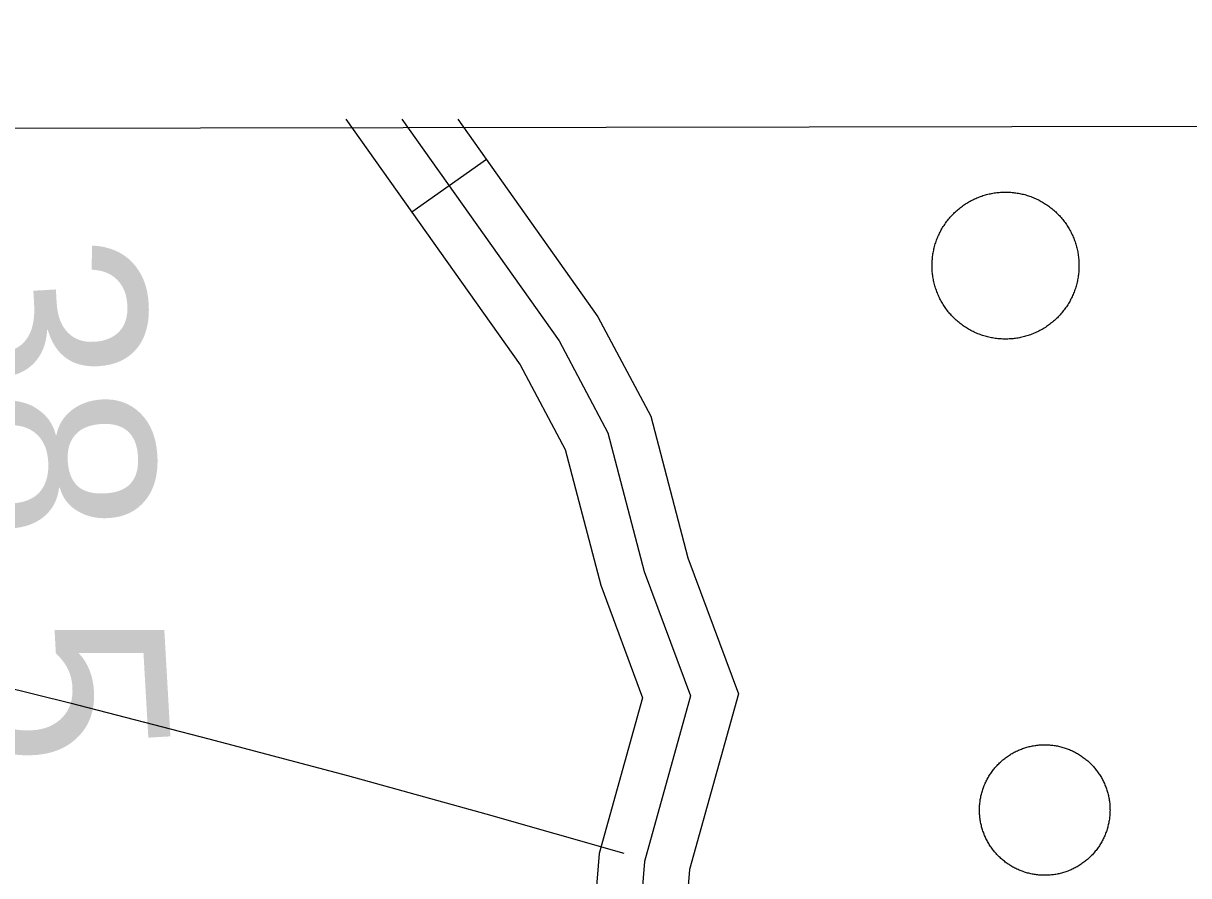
# Model space of a CAD drawing. Extents: x 3313447 to 3351316, y 703786 to 729172.
# Drawn here: x 3325332.9 to 3325716.1, y 727116.6 to 727396.8 of the extents above; entities that cross this region are included whole.
import ezdxf

# ---------------------------------------------------------------- set-up
doc = ezdxf.new("R2010")
doc.units = 0
for name, color, linetype in [('V-DOMW-TANK', 7, 'Continuous'), ('V-GRID-FRAM', 7, 'Continuous'), ('V-RIVR-RANG', 7, 'Continuous'), ('V-ROAD-CNTR', 7, 'Continuous'), ('V-UTIL-LINE', 7, 'Continuous')]:
    doc.layers.add(name, color=color, linetype=linetype)

msp = doc.modelspace()

# ---------------------------------------------------------------- linework, layer by layer
at = {"layer": 'V-DOMW-TANK'}
for points in [[(3325632.33, 727322.65), (3325632.43, 727323.06), (3325632.54, 727323.47), (3325632.65, 727323.88), (3325632.77, 727324.28), (3325632.9, 727324.68), (3325633.03, 727325.08), (3325633.18, 727325.48), (3325633.32, 727325.87), (3325633.48, 727326.27), (3325633.64, 727326.66), (3325633.81, 727327.04), (3325633.99, 727327.43), (3325634.17, 727327.81), (3325634.36, 727328.18), (3325634.55, 727328.56), (3325634.75, 727328.93), (3325634.96, 727329.29), (3325635.18, 727329.66), (3325635.4, 727330.01), (3325635.63, 727330.37), (3325635.86, 727330.72), (3325636.1, 727331.07), (3325636.35, 727331.41), (3325636.6, 727331.75), (3325636.85, 727332.08), (3325637.12, 727332.41), (3325637.39, 727332.74), (3325637.66, 727333.06), (3325637.94, 727333.37), (3325638.23, 727333.68), (3325638.52, 727333.99), (3325638.81, 727334.29), (3325639.11, 727334.58), (3325639.42, 727334.87), (3325639.73, 727335.16), (3325640.05, 727335.44), (3325640.37, 727335.71), (3325640.7, 727335.97), (3325641.03, 727336.24), (3325641.36, 727336.49), (3325641.7, 727336.74), (3325642.05, 727336.99), (3325642.39, 727337.22), (3325642.75, 727337.46), (3325643.1, 727337.68), (3325643.46, 727337.9), (3325643.83, 727338.12), (3325644.19, 727338.32), (3325644.56, 727338.52), (3325644.94, 727338.72), (3325645.32, 727338.91), (3325645.7, 727339.08), (3325646.08, 727339.26), (3325646.47, 727339.43), (3325646.86, 727339.59), (3325647.25, 727339.74), (3325647.65, 727339.89), (3325648.04, 727340.03), (3325648.44, 727340.16), (3325648.85, 727340.29), (3325649.25, 727340.41), (3325649.66, 727340.52), (3325650.07, 727340.62), (3325650.48, 727340.72), (3325650.89, 727340.81), (3325651.3, 727340.89), (3325651.72, 727340.97), (3325652.13, 727341.04), (3325652.55, 727341.1), (3325652.97, 727341.15), (3325653.39, 727341.2), (3325653.81, 727341.24), (3325654.23, 727341.27), (3325654.65, 727341.3), (3325655.07, 727341.32), (3325655.49, 727341.32), (3325655.91, 727341.33), (3325656.33, 727341.32), (3325656.76, 727341.31), (3325657.18, 727341.29), (3325657.6, 727341.26), (3325658.02, 727341.23), (3325658.44, 727341.19), (3325658.86, 727341.14), (3325659.28, 727341.08), (3325659.69, 727341.02), (3325660.11, 727340.95), (3325660.52, 727340.87), (3325660.94, 727340.79), (3325661.35, 727340.7), (3325661.76, 727340.6), (3325662.17, 727340.49), (3325662.57, 727340.38), (3325662.98, 727340.25), (3325663.38, 727340.13), (3325663.78, 727339.99), (3325664.17, 727339.85), (3325664.57, 727339.7), (3325664.96, 727339.55), (3325665.35, 727339.38)], [(3325665.35, 727339.38), (3325665.74, 727339.22), (3325666.12, 727339.04), (3325666.5, 727338.86), (3325666.88, 727338.67), (3325667.25, 727338.47), (3325667.62, 727338.27), (3325667.99, 727338.07), (3325668.35, 727337.85), (3325668.71, 727337.63), (3325669.06, 727337.4), (3325669.42, 727337.17), (3325669.76, 727336.93), (3325670.11, 727336.68), (3325670.44, 727336.43), (3325670.78, 727336.17), (3325671.11, 727335.91), (3325671.43, 727335.64), (3325671.75, 727335.37), (3325672.07, 727335.08), (3325672.38, 727334.8), (3325672.68, 727334.51), (3325672.98, 727334.21), (3325673.28, 727333.91), (3325673.57, 727333.6), (3325673.85, 727333.29), (3325674.13, 727332.98), (3325674.4, 727332.65), (3325674.67, 727332.33), (3325674.93, 727332), (3325675.19, 727331.66), (3325675.44, 727331.33), (3325675.68, 727330.98), (3325675.92, 727330.63), (3325676.15, 727330.28), (3325676.38, 727329.92), (3325676.6, 727329.57), (3325676.81, 727329.2), (3325677.02, 727328.83), (3325677.22, 727328.46), (3325677.41, 727328.09), (3325677.6, 727327.71), (3325677.78, 727327.33), (3325677.95, 727326.94), (3325678.12, 727326.56), (3325678.28, 727326.17), (3325678.44, 727325.77), (3325678.58, 727325.38), (3325678.72, 727324.98), (3325678.85, 727324.58), (3325678.98, 727324.18), (3325679.1, 727323.77), (3325679.21, 727323.37), (3325679.32, 727322.96), (3325679.41, 727322.55), (3325679.5, 727322.14), (3325679.59, 727321.72), (3325679.66, 727321.31), (3325679.73, 727320.89), (3325679.79, 727320.47), (3325679.85, 727320.06)], [(3325654.54, 727293.04), (3325654.12, 727293.07), (3325653.7, 727293.1), (3325653.28, 727293.14), (3325652.86, 727293.19), (3325652.44, 727293.25), (3325652.03, 727293.31), (3325651.61, 727293.38), (3325651.2, 727293.46), (3325650.78, 727293.54), (3325650.37, 727293.64), (3325649.96, 727293.73), (3325649.56, 727293.84), (3325649.15, 727293.95), (3325648.75, 727294.07), (3325648.34, 727294.2), (3325647.94, 727294.34), (3325647.54, 727294.48), (3325647.15, 727294.63), (3325646.76, 727294.78), (3325646.37, 727294.94), (3325645.98, 727295.11), (3325645.6, 727295.29), (3325645.22, 727295.47), (3325644.84, 727295.66), (3325644.47, 727295.86), (3325644.1, 727296.06), (3325643.73, 727296.27), (3325643.37, 727296.48), (3325643.01, 727296.7), (3325642.66, 727296.93), (3325642.31, 727297.16), (3325641.96, 727297.4), (3325641.61, 727297.65), (3325641.28, 727297.9), (3325640.94, 727298.16), (3325640.61, 727298.42), (3325640.29, 727298.69), (3325639.97, 727298.96), (3325639.65, 727299.24), (3325639.34, 727299.53), (3325639.04, 727299.82), (3325638.74, 727300.12), (3325638.44, 727300.42), (3325638.15, 727300.73), (3325637.87, 727301.04), (3325637.59, 727301.35), (3325637.32, 727301.68), (3325637.05, 727302), (3325636.79, 727302.33), (3325636.53, 727302.67), (3325636.28, 727303.01), (3325636.04, 727303.35), (3325635.8, 727303.7), (3325635.57, 727304.05), (3325635.34, 727304.41), (3325635.12, 727304.77), (3325634.91, 727305.13), (3325634.7, 727305.5), (3325634.5, 727305.87), (3325634.31, 727306.24), (3325634.12, 727306.62), (3325633.94, 727307), (3325633.77, 727307.39), (3325633.6, 727307.77), (3325633.44, 727308.16), (3325633.29, 727308.56), (3325633.14, 727308.95), (3325633, 727309.35), (3325632.87, 727309.75), (3325632.74, 727310.15), (3325632.62, 727310.56), (3325632.51, 727310.96), (3325632.4, 727311.37), (3325632.31, 727311.78), (3325632.22, 727312.2), (3325632.13, 727312.61), (3325632.06, 727313.02), (3325631.99, 727313.44), (3325631.93, 727313.86), (3325631.87, 727314.27), (3325631.82, 727314.69), (3325631.79, 727315.11), (3325631.75, 727315.53), (3325631.73, 727315.95), (3325631.71, 727316.38), (3325631.7, 727316.8), (3325631.7, 727317.22), (3325631.7, 727317.64), (3325631.71, 727318.06), (3325631.74, 727318.48), (3325631.76, 727318.9), (3325631.8, 727319.32), (3325631.84, 727319.74), (3325631.88, 727320.16), (3325631.94, 727320.58), (3325632, 727321), (3325632.08, 727321.41), (3325632.15, 727321.83), (3325632.24, 727322.24), (3325632.33, 727322.65)], [(3325679.85, 727320.06), (3325679.89, 727319.64), (3325679.94, 727319.21), (3325679.97, 727318.8), (3325679.99, 727318.38), (3325680.01, 727317.96), (3325680.02, 727317.53), (3325680.02, 727317.11), (3325680.02, 727316.69), (3325680, 727316.27), (3325679.98, 727315.85), (3325679.96, 727315.43), (3325679.93, 727315.01), (3325679.88, 727314.59), (3325679.83, 727314.17), (3325679.78, 727313.75), (3325679.72, 727313.33), (3325679.65, 727312.92), (3325679.57, 727312.5), (3325679.48, 727312.09), (3325679.39, 727311.68), (3325679.29, 727311.27), (3325679.19, 727310.86), (3325679.07, 727310.45), (3325678.95, 727310.05), (3325678.82, 727309.65), (3325678.69, 727309.25), (3325678.55, 727308.85), (3325678.4, 727308.46), (3325678.24, 727308.06), (3325678.08, 727307.68), (3325677.91, 727307.29), (3325677.73, 727306.91), (3325677.55, 727306.53), (3325677.36, 727306.15), (3325677.17, 727305.77), (3325676.97, 727305.4), (3325676.76, 727305.04), (3325676.54, 727304.67), (3325676.32, 727304.32), (3325676.1, 727303.96), (3325675.86, 727303.61), (3325675.62, 727303.26), (3325675.38, 727302.92), (3325675.13, 727302.58), (3325674.87, 727302.25), (3325674.6, 727301.92), (3325674.33, 727301.59), (3325674.06, 727301.27), (3325673.78, 727300.96), (3325673.49, 727300.65), (3325673.2, 727300.34), (3325672.91, 727300.04), (3325672.6, 727299.75), (3325672.3, 727299.46), (3325671.99, 727299.17), (3325671.67, 727298.9), (3325671.35, 727298.62), (3325671.02, 727298.35), (3325670.69, 727298.09), (3325670.36, 727297.83), (3325670.02, 727297.59), (3325669.67, 727297.34), (3325669.33, 727297.1), (3325668.97, 727296.87), (3325668.62, 727296.65), (3325668.26, 727296.43), (3325667.89, 727296.21), (3325667.53, 727296.01), (3325667.16, 727295.81), (3325666.78, 727295.61), (3325666.4, 727295.43), (3325666.02, 727295.24), (3325665.64, 727295.07), (3325665.25, 727294.9), (3325664.86, 727294.74), (3325664.47, 727294.59), (3325664.07, 727294.44), (3325663.68, 727294.3), (3325663.28, 727294.17), (3325662.87, 727294.04), (3325662.47, 727293.93), (3325662.06, 727293.81), (3325661.65, 727293.71), (3325661.24, 727293.61), (3325660.83, 727293.52), (3325660.42, 727293.44), (3325660, 727293.36), (3325659.59, 727293.29), (3325659.17, 727293.23), (3325658.75, 727293.18), (3325658.33, 727293.13), (3325657.91, 727293.09), (3325657.49, 727293.06), (3325657.07, 727293.04), (3325656.65, 727293.02), (3325656.23, 727293.01), (3325655.81, 727293), (3325655.39, 727293.01), (3325654.96, 727293.02), (3325654.54, 727293.04)], [(3325649.03, 727146.64), (3325649.18, 727146.98), (3325649.34, 727147.32), (3325649.5, 727147.66), (3325649.67, 727148), (3325649.84, 727148.33), (3325650.02, 727148.66), (3325650.21, 727148.98), (3325650.4, 727149.3), (3325650.6, 727149.62), (3325650.8, 727149.94), (3325651.01, 727150.25), (3325651.22, 727150.56), (3325651.44, 727150.86), (3325651.66, 727151.16), (3325651.89, 727151.46), (3325652.12, 727151.75), (3325652.36, 727152.04), (3325652.61, 727152.32), (3325652.86, 727152.6), (3325653.11, 727152.88), (3325653.37, 727153.15), (3325653.63, 727153.42), (3325653.9, 727153.68), (3325654.17, 727153.93), (3325654.45, 727154.19), (3325654.73, 727154.43), (3325655.02, 727154.68), (3325655.31, 727154.91), (3325655.6, 727155.14), (3325655.9, 727155.37), (3325656.2, 727155.59), (3325656.5, 727155.81), (3325656.81, 727156.02), (3325657.13, 727156.23), (3325657.45, 727156.43), (3325657.77, 727156.62), (3325658.09, 727156.81), (3325658.41, 727156.99), (3325658.74, 727157.17), (3325659.08, 727157.34), (3325659.41, 727157.51), (3325659.75, 727157.67), (3325660.09, 727157.83), (3325660.44, 727157.97), (3325660.78, 727158.11), (3325661.13, 727158.25), (3325661.48, 727158.38), (3325661.84, 727158.51), (3325662.19, 727158.62), (3325662.55, 727158.73), (3325662.91, 727158.84), (3325663.27, 727158.94), (3325663.63, 727159.03), (3325664, 727159.12), (3325664.36, 727159.2), (3325664.73, 727159.27), (3325665.1, 727159.34), (3325665.47, 727159.4), (3325665.84, 727159.45), (3325666.21, 727159.5), (3325666.58, 727159.54), (3325666.96, 727159.58), (3325667.33, 727159.6), (3325667.7, 727159.62), (3325668.08, 727159.64), (3325668.45, 727159.65), (3325668.83, 727159.65), (3325669.2, 727159.65), (3325669.58, 727159.64), (3325669.95, 727159.62), (3325670.32, 727159.59), (3325670.7, 727159.56), (3325671.07, 727159.53), (3325671.44, 727159.48), (3325671.81, 727159.43), (3325672.18, 727159.38), (3325672.55, 727159.31), (3325672.92, 727159.24), (3325673.29, 727159.17), (3325673.65, 727159.09), (3325674.02, 727159), (3325674.38, 727158.9), (3325674.74, 727158.8), (3325675.1, 727158.69), (3325675.45, 727158.58), (3325675.81, 727158.46), (3325676.16, 727158.33), (3325676.51, 727158.2), (3325676.86, 727158.06), (3325677.21, 727157.92), (3325677.55, 727157.77), (3325677.89, 727157.61), (3325678.23, 727157.45), (3325678.56, 727157.28), (3325678.89, 727157.11), (3325679.22, 727156.93), (3325679.55, 727156.74), (3325679.87, 727156.55), (3325680.19, 727156.35), (3325680.5, 727156.15)], [(3325680.5, 727156.15), (3325680.81, 727155.95), (3325681.12, 727155.73), (3325681.43, 727155.51), (3325681.73, 727155.29), (3325682.02, 727155.06), (3325682.32, 727154.83), (3325682.6, 727154.59), (3325682.89, 727154.34), (3325683.17, 727154.09), (3325683.44, 727153.84), (3325683.71, 727153.58), (3325683.98, 727153.32), (3325684.24, 727153.05), (3325684.5, 727152.78), (3325684.75, 727152.5), (3325685, 727152.22), (3325685.24, 727151.93), (3325685.48, 727151.64), (3325685.71, 727151.35), (3325685.94, 727151.05), (3325686.16, 727150.75), (3325686.38, 727150.44), (3325686.59, 727150.13), (3325686.79, 727149.82), (3325686.99, 727149.51), (3325687.19, 727149.19), (3325687.38, 727148.86), (3325687.56, 727148.54), (3325687.74, 727148.2), (3325687.91, 727147.87), (3325688.08, 727147.54), (3325688.23, 727147.2), (3325688.39, 727146.86), (3325688.54, 727146.51), (3325688.68, 727146.17), (3325688.82, 727145.82), (3325688.95, 727145.47), (3325689.07, 727145.11), (3325689.19, 727144.76), (3325689.3, 727144.4), (3325689.4, 727144.04), (3325689.5, 727143.68), (3325689.6, 727143.32), (3325689.68, 727142.95), (3325689.76, 727142.59), (3325689.83, 727142.22), (3325689.9, 727141.85), (3325689.96, 727141.48), (3325690.02, 727141.11), (3325690.07, 727140.74), (3325690.11, 727140.37), (3325690.14, 727140), (3325690.17, 727139.62), (3325690.19, 727139.25), (3325690.21, 727138.87), (3325690.21, 727138.5), (3325690.22, 727138.12), (3325690.21, 727137.75), (3325690.2, 727137.38), (3325690.19, 727137)], [(3325663.86, 727117.3), (3325663.5, 727117.39), (3325663.14, 727117.48), (3325662.78, 727117.58), (3325662.42, 727117.69), (3325662.06, 727117.81), (3325661.71, 727117.93), (3325661.35, 727118.05), (3325661, 727118.18), (3325660.66, 727118.32), (3325660.31, 727118.47), (3325659.97, 727118.62), (3325659.63, 727118.77), (3325659.29, 727118.94), (3325658.96, 727119.1), (3325658.62, 727119.28), (3325658.29, 727119.46), (3325657.97, 727119.64), (3325657.65, 727119.83), (3325657.33, 727120.03), (3325657.01, 727120.23), (3325656.7, 727120.44), (3325656.39, 727120.65), (3325656.09, 727120.87), (3325655.79, 727121.1), (3325655.49, 727121.33), (3325655.2, 727121.56), (3325654.91, 727121.8), (3325654.63, 727122.04), (3325654.35, 727122.29), (3325654.07, 727122.55), (3325653.8, 727122.8), (3325653.54, 727123.07), (3325653.27, 727123.33), (3325653.02, 727123.61), (3325652.77, 727123.89), (3325652.52, 727124.17), (3325652.27, 727124.45), (3325652.04, 727124.74), (3325651.8, 727125.03), (3325651.58, 727125.33), (3325651.36, 727125.63), (3325651.14, 727125.94), (3325650.93, 727126.25), (3325650.72, 727126.56), (3325650.52, 727126.88), (3325650.33, 727127.2), (3325650.14, 727127.52), (3325649.95, 727127.85), (3325649.78, 727128.18), (3325649.61, 727128.51), (3325649.44, 727128.85), (3325649.28, 727129.19), (3325649.13, 727129.53), (3325648.98, 727129.87), (3325648.84, 727130.22), (3325648.7, 727130.57), (3325648.57, 727130.92), (3325648.45, 727131.27), (3325648.33, 727131.63), (3325648.22, 727131.98), (3325648.11, 727132.34), (3325648.01, 727132.7), (3325647.92, 727133.07), (3325647.83, 727133.43), (3325647.75, 727133.8), (3325647.68, 727134.16), (3325647.61, 727134.53), (3325647.55, 727134.9), (3325647.5, 727135.27), (3325647.45, 727135.65), (3325647.41, 727136.02), (3325647.38, 727136.39), (3325647.35, 727136.76), (3325647.32, 727137.14), (3325647.31, 727137.51), (3325647.3, 727137.89), (3325647.3, 727138.26), (3325647.3, 727138.64), (3325647.31, 727139.01), (3325647.33, 727139.38), (3325647.35, 727139.76), (3325647.39, 727140.13), (3325647.43, 727140.5), (3325647.47, 727140.88), (3325647.52, 727141.25), (3325647.57, 727141.62), (3325647.64, 727141.98), (3325647.71, 727142.35), (3325647.78, 727142.72), (3325647.87, 727143.09), (3325647.95, 727143.45), (3325648.04, 727143.81), (3325648.15, 727144.17), (3325648.25, 727144.53), (3325648.37, 727144.89), (3325648.49, 727145.24), (3325648.62, 727145.6), (3325648.75, 727145.95), (3325648.89, 727146.29), (3325649.03, 727146.64)], [(3325690.19, 727137), (3325690.16, 727136.62), (3325690.13, 727136.25), (3325690.09, 727135.88), (3325690.05, 727135.51), (3325690, 727135.14), (3325689.94, 727134.77), (3325689.88, 727134.4), (3325689.81, 727134.03), (3325689.73, 727133.66), (3325689.65, 727133.3), (3325689.56, 727132.93), (3325689.47, 727132.57), (3325689.37, 727132.21), (3325689.26, 727131.85), (3325689.14, 727131.5), (3325689.03, 727131.14), (3325688.9, 727130.79), (3325688.77, 727130.44), (3325688.63, 727130.09), (3325688.48, 727129.74), (3325688.33, 727129.4), (3325688.18, 727129.06), (3325688.01, 727128.72), (3325687.85, 727128.39), (3325687.67, 727128.06), (3325687.49, 727127.73), (3325687.31, 727127.4), (3325687.12, 727127.08), (3325686.92, 727126.76), (3325686.72, 727126.45), (3325686.51, 727126.14), (3325686.3, 727125.83), (3325686.08, 727125.52), (3325685.85, 727125.22), (3325685.63, 727124.93), (3325685.39, 727124.64), (3325685.15, 727124.35), (3325684.91, 727124.06), (3325684.66, 727123.78), (3325684.41, 727123.51), (3325684.15, 727123.23), (3325683.88, 727122.97), (3325683.62, 727122.71), (3325683.34, 727122.45), (3325683.07, 727122.2), (3325682.78, 727121.95), (3325682.5, 727121.71), (3325682.21, 727121.47), (3325681.92, 727121.24), (3325681.62, 727121.01), (3325681.31, 727120.79), (3325681.01, 727120.58), (3325680.7, 727120.36), (3325680.39, 727120.16), (3325680.07, 727119.96), (3325679.75, 727119.76), (3325679.43, 727119.57), (3325679.1, 727119.39), (3325678.77, 727119.21), (3325678.44, 727119.04), (3325678.1, 727118.88), (3325677.76, 727118.71), (3325677.42, 727118.56), (3325677.08, 727118.41), (3325676.74, 727118.27), (3325676.38, 727118.13), (3325676.03, 727118), (3325675.68, 727117.88), (3325675.32, 727117.76), (3325674.97, 727117.65), (3325674.61, 727117.55), (3325674.25, 727117.45), (3325673.88, 727117.35), (3325673.52, 727117.27), (3325673.15, 727117.19), (3325672.79, 727117.11), (3325672.42, 727117.05), (3325672.05, 727116.99), (3325671.68, 727116.93), (3325671.3, 727116.89), (3325670.93, 727116.84), (3325670.56, 727116.81), (3325670.19, 727116.78), (3325669.81, 727116.76), (3325669.44, 727116.74), (3325669.06, 727116.73), (3325668.69, 727116.73), (3325668.31, 727116.74), (3325667.94, 727116.75), (3325667.57, 727116.77), (3325667.19, 727116.79), (3325666.82, 727116.82), (3325666.44, 727116.86), (3325666.07, 727116.9), (3325665.7, 727116.95), (3325665.33, 727117.01), (3325664.96, 727117.07), (3325664.6, 727117.14), (3325664.23, 727117.22), (3325663.86, 727117.3)]]:
    msp.add_lwpolyline(points, dxfattribs=at)
at = {"layer": 'V-GRID-FRAM'}
msp.add_lwpolyline([(3317576.91, 727351.01), (3317595.43, 709166.01), (3349105.76, 709211.84), (3349071.38, 727396.82), (3317576.91, 727351.01)], dxfattribs=at)
at = {"layer": 'V-ROAD-CNTR'}
msp.add_line((3325485.14, 727352.04), (3325460.68, 727334.68), dxfattribs=at)
for points in [[(3325438.95, 727365.29), (3325496.24, 727284.57), (3325511.05, 727256.72), (3325522.73, 727212.09), (3325536.52, 727175.09), (3325522.27, 727123.9), (3325489.73, 726725.13), (3325498.87, 726676.42), (3325506.77, 726647.12)], [(3325457.33, 727365.31), (3325509.03, 727292.47), (3325525.12, 727262.21), (3325537.05, 727216.62), (3325552.28, 727175.76), (3325537.11, 727121.26), (3325504.84, 726725.92), (3325513.14, 726681.72), (3325539.82, 726635.74), (3325561.87, 726621.54), (3325843.82, 726599.73), (3325865.87, 726583.31), (3325912.58, 726549.78), (3325934.76, 726518.27), (3325952.39, 726482.58), (3325959.98, 726429.14), (3325944.64, 726182.17)], [(3325475.7, 727365.34), (3325521.82, 727300.36), (3325539.19, 727267.71), (3325551.37, 727221.15), (3325568.03, 727176.43), (3325551.94, 727118.61), (3325519.96, 726726.7), (3325527.4, 726687.02), (3325550.98, 726646.39), (3325566.81, 726636.2), (3325849.3, 726614.35), (3325874.72, 726595.42), (3325923.39, 726560.48), (3325947.69, 726525.96), (3325966.9, 726487.07), (3325975.05, 726429.73), (3325960.43, 726194.31)]]:
    msp.add_lwpolyline(points, dxfattribs=at)
at = {"layer": 'V-UTIL-LINE'}
msp.add_lwpolyline([(3325302.41, 727184.77), (3325348.21, 727173.41), (3325393.9, 727161.65), (3325439.49, 727149.49), (3325484.98, 727136.94), (3325530.35, 727123.99)], dxfattribs=at)

# ---------------------------------------------------------------- texts
at = {"layer": 'V-RIVR-RANG'}
msp.add_text('38.5', height=67, rotation=273.2783, dxfattribs=at).set_placement((3325304.79, 727325.33))

doc.saveas('drawing.dxf')
